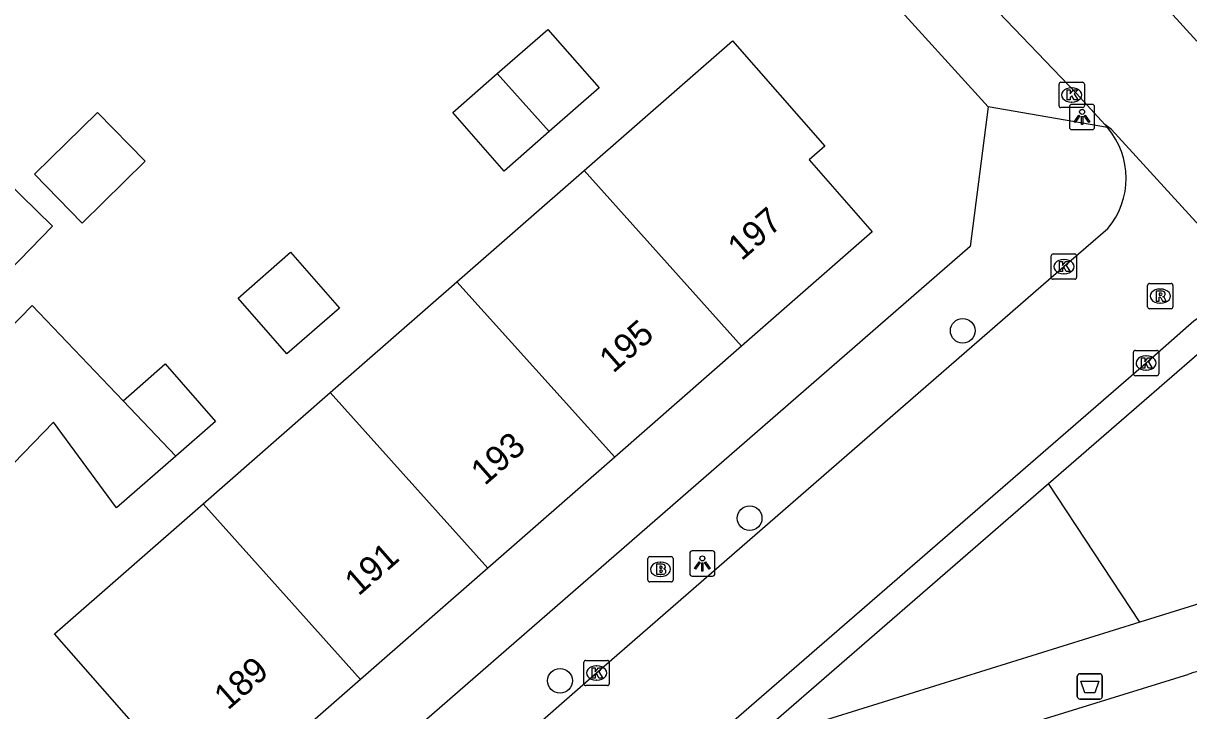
# Model space of a CAD drawing. Extents: x 161772 to 163123, y 383092 to 383917.
# Drawn here: x 162815.37 to 162861.47, y 383688.18 to 383715.38 of the extents above; entities that cross this region are included whole.
import ezdxf

# ---------------------------------------------------------------- set-up
doc = ezdxf.new("R2010")
doc.units = 0
for name, color, linetype in [('IMGEO_Afvalbak', 7, 'Continuous'), ('IMGEO_Boom', 7, 'Continuous'), ('IMGEO_Brandkraan', 7, 'Continuous'), ('IMGEO_Fietspad_gesloten', 7, 'Continuous'), ('IMGEO_Groenvoorziening', 7, 'Continuous'), ('IMGEO_Kolk', 7, 'Continuous'), ('IMGEO_Lichtpunt', 7, 'Continuous'), ('IMGEO_Pand', 7, 'Continuous'), ('IMGEO_Pand_nummerreeks', 7, 'Continuous'), ('IMGEO_Rijbaan_lokaal_open', 7, 'Continuous'), ('IMGEO_Rioolput', 7, 'Continuous'), ('IMGEO_Voetpad_open', 7, 'Continuous')]:
    doc.layers.add(name, color=color, linetype=linetype)

msp = doc.modelspace()

# ---------------------------------------------------------------- linework, layer by layer
at = {"layer": 'IMGEO_Afvalbak'}
for p, q in [((162857.058, 383688.743), (162857.058, 383689.543)), ((162857.058, 383689.543), (162857.058, 383688.743)), ((162857.158, 383689.643), (162857.948, 383689.643)), ((162857.948, 383689.643), (162857.158, 383689.643)), ((162858.048, 383689.543), (162858.048, 383688.743)), ((162858.048, 383688.743), (162858.048, 383689.543)), ((162857.948, 383688.643), (162857.158, 383688.643)), ((162857.158, 383688.643), (162857.948, 383688.643))]:
    msp.add_line(p, q, dxfattribs=at)
msp.add_lwpolyline([(162857.201, 383689.357), (162857.905, 383689.357), (162857.756, 383688.887), (162857.35, 383688.887), (162857.201, 383689.357)], dxfattribs=at)
for centre, start, end in [((162857.158, 383689.543), 90, 180), ((162857.158, 383689.543), 90, 180), ((162857.948, 383689.543), 0, 90), ((162857.948, 383689.543), 360, 90), ((162857.158, 383688.743), 180, 270), ((162857.158, 383688.743), 180, 270), ((162857.948, 383688.743), 270, 0), ((162857.948, 383688.743), 270, 0)]:
    msp.add_arc(centre, 0.1, start, end, dxfattribs=at)
at = {"layer": 'IMGEO_Boom'}
for centre in [(162852.527, 383703.216), (162844.097, 383695.801), (162836.596, 383689.367)]:
    msp.add_circle(centre, 0.489, dxfattribs=at)
at = {"layer": 'IMGEO_Brandkraan'}
for p, q in [((162840.07, 383693.353), (162840.07, 383694.205)), ((162840.145, 383694.279), (162840.997, 383694.279)), ((162840.558, 383694.059), (162840.583, 383694.059)), ((162841.071, 383694.205), (162841.071, 383693.353)), ((162840.581, 383693.499), (162840.556, 383693.499)), ((162840.997, 383693.279), (162840.145, 383693.279))]:
    msp.add_line(p, q, dxfattribs=at)
for points in [[(162840.07, 383693.353), (162840.07, 383694.205)], [(162840.145, 383694.279), (162840.997, 383694.279)], [(162840.418, 383693.979), (162840.418, 383693.579), (162840.631, 383693.579)], [(162840.649, 383693.979), (162840.418, 383693.979)], [(162840.597, 383693.898), (162840.543, 383693.898), (162840.543, 383693.822)], [(162841.071, 383694.205), (162841.071, 383693.353)], [(162840.543, 383693.822), (162840.596, 383693.822)], [(162840.605, 383693.746), (162840.543, 383693.746), (162840.543, 383693.665)], [(162840.543, 383693.665), (162840.605, 383693.665)], [(162840.997, 383693.279), (162840.145, 383693.279)]]:
    msp.add_lwpolyline(points, dxfattribs=at)
for centre, radius, start, end in [((162840.147, 383694.203), 0.0765, 91.552, 178.448), ((162840.147, 383694.203), 0.0765, 91.552, 178.448), ((162840.598, 383693.86), 0.0379, 267.8285, 90.9355), ((162840.653, 383693.834), 0.145, 59.4692, 91.5367), ((162840.678, 383693.881), 0.0922, 285.5137, 58.1501), ((162840.995, 383694.203), 0.0765, 1.552, 88.448), ((162840.995, 383694.203), 0.0765, 1.552, 88.448), ((162840.606, 383693.705), 0.0404, 269.8759, 90.5077), ((162840.637, 383693.83), 0.251, 268.6676, 293.5347), ((162840.683, 383693.689), 0.105, 301.3115, 78.989), ((162840.147, 383693.355), 0.0765, 181.552, 268.448), ((162840.147, 383693.355), 0.0765, 181.552, 268.448), ((162840.995, 383693.355), 0.0765, 271.552, 358.448), ((162840.995, 383693.355), 0.0765, 271.552, 358.448)]:
    msp.add_arc(centre, radius, start, end, dxfattribs=at)
for centre, major_axis, ratio, start_param, end_param in [((162840.557, 383693.779), (-0.387, 0.002), 0.722429, 4.712389, 7.853982), ((162840.582, 383693.779), (-0.39, 0.002), 0.717154, 1.570796, 4.712389)]:
    msp.add_ellipse(centre, major_axis=major_axis, ratio=ratio, start_param=start_param, end_param=end_param, dxfattribs=at)
at = {"layer": 'IMGEO_Fietspad_gesloten'}
msp.add_lwpolyline([(162850.859, 383686.346), (162861.465, 383689.633)], dxfattribs=at)
msp.add_arc((162864.514, 383679.531), 10.552, 89.6274, 106.7974, dxfattribs=at)
at = {"layer": 'IMGEO_Groenvoorziening'}
msp.add_lwpolyline([(162859.53, 383691.685), (162855.921, 383697.173)], dxfattribs=at)
at = {"layer": 'IMGEO_Kolk'}
for p, q in [((162856.337, 383712.123), (162856.337, 383712.975)), ((162856.412, 383713.049), (162857.264, 383713.049)), ((162856.825, 383712.829), (162856.85, 383712.829)), ((162857.338, 383712.975), (162857.338, 383712.123)), ((162857.264, 383712.049), (162856.412, 383712.049)), ((162856.848, 383712.269), (162856.823, 383712.269)), ((162856.028, 383705.33), (162856.028, 383706.182)), ((162856.103, 383706.256), (162856.955, 383706.256)), ((162856.516, 383706.036), (162856.541, 383706.036)), ((162857.029, 383706.182), (162857.029, 383705.33)), ((162856.539, 383705.476), (162856.514, 383705.476)), ((162856.955, 383705.256), (162856.103, 383705.256)), ((162859.281, 383701.514), (162859.281, 383702.366)), ((162859.356, 383702.44), (162860.208, 383702.44)), ((162859.769, 383702.22), (162859.794, 383702.22)), ((162860.282, 383702.366), (162860.282, 383701.514)), ((162860.208, 383701.44), (162859.356, 383701.44)), ((162859.792, 383701.66), (162859.767, 383701.66)), ((162837.541, 383689.249), (162837.541, 383690.101)), ((162837.616, 383690.175), (162838.468, 383690.175)), ((162838.029, 383689.955), (162838.054, 383689.955)), ((162838.542, 383690.101), (162838.542, 383689.249)), ((162838.052, 383689.395), (162838.027, 383689.395)), ((162838.468, 383689.175), (162837.616, 383689.175))]:
    msp.add_line(p, q, dxfattribs=at)
for points in [[(162856.337, 383712.123), (162856.337, 383712.975)], [(162856.412, 383713.049), (162857.264, 383713.049)], [(162857.338, 383712.975), (162857.338, 383712.123)], [(162856.658, 383712.749), (162856.781, 383712.749), (162856.781, 383712.598), (162856.911, 383712.749), (162857.075, 383712.749), (162856.929, 383712.598), (162857.082, 383712.349), (162856.93, 383712.349), (162856.845, 383712.513), (162856.781, 383712.446), (162856.781, 383712.349), (162856.658, 383712.349), (162856.658, 383712.749)], [(162857.264, 383712.049), (162856.412, 383712.049)], [(162856.028, 383705.33), (162856.028, 383706.182)], [(162856.103, 383706.256), (162856.955, 383706.256)], [(162856.349, 383705.956), (162856.472, 383705.956), (162856.472, 383705.805), (162856.602, 383705.956), (162856.766, 383705.956), (162856.62, 383705.805), (162856.773, 383705.556), (162856.621, 383705.556), (162856.536, 383705.72), (162856.472, 383705.653), (162856.472, 383705.556), (162856.349, 383705.556), (162856.349, 383705.956)], [(162857.029, 383706.182), (162857.029, 383705.33)], [(162856.955, 383705.256), (162856.103, 383705.256)], [(162859.281, 383701.514), (162859.281, 383702.366)], [(162859.356, 383702.44), (162860.208, 383702.44)], [(162860.282, 383702.366), (162860.282, 383701.514)], [(162859.602, 383702.14), (162859.725, 383702.14), (162859.725, 383701.989), (162859.855, 383702.14), (162860.019, 383702.14), (162859.873, 383701.989), (162860.026, 383701.74), (162859.874, 383701.74), (162859.789, 383701.904), (162859.725, 383701.837), (162859.725, 383701.74), (162859.602, 383701.74), (162859.602, 383702.14)], [(162860.208, 383701.44), (162859.356, 383701.44)], [(162837.541, 383689.249), (162837.541, 383690.101)], [(162837.616, 383690.175), (162838.468, 383690.175)], [(162837.862, 383689.875), (162837.985, 383689.875), (162837.985, 383689.724), (162838.115, 383689.875), (162838.279, 383689.875), (162838.133, 383689.724), (162838.286, 383689.475), (162838.134, 383689.475), (162838.049, 383689.639), (162837.985, 383689.572), (162837.985, 383689.475), (162837.862, 383689.475), (162837.862, 383689.875)], [(162838.542, 383690.101), (162838.542, 383689.249)], [(162838.468, 383689.175), (162837.616, 383689.175)]]:
    msp.add_lwpolyline(points, dxfattribs=at)
for centre, start, end in [((162856.414, 383712.973), 91.552, 178.448), ((162856.414, 383712.973), 91.552, 178.448), ((162857.262, 383712.973), 1.552, 88.448), ((162857.262, 383712.973), 1.552, 88.448), ((162856.414, 383712.125), 181.552, 268.448), ((162856.414, 383712.125), 181.552, 268.448), ((162857.262, 383712.125), 271.552, 358.448), ((162857.262, 383712.125), 271.552, 358.448), ((162856.105, 383706.18), 91.552, 178.448), ((162856.105, 383706.18), 91.552, 178.448), ((162856.953, 383706.18), 1.552, 88.448), ((162856.953, 383706.18), 1.552, 88.448), ((162856.105, 383705.332), 181.552, 268.448), ((162856.105, 383705.332), 181.552, 268.448), ((162856.953, 383705.332), 271.552, 358.448), ((162856.953, 383705.332), 271.552, 358.448), ((162859.358, 383702.364), 91.552, 178.448), ((162859.358, 383702.364), 91.552, 178.448), ((162860.206, 383702.364), 1.552, 88.448), ((162860.206, 383702.364), 1.552, 88.448), ((162859.358, 383701.516), 181.552, 268.448), ((162859.358, 383701.516), 181.552, 268.448), ((162860.206, 383701.516), 271.552, 358.448), ((162860.206, 383701.516), 271.552, 358.448), ((162837.618, 383690.099), 91.552, 178.448), ((162837.618, 383690.099), 91.552, 178.448), ((162838.466, 383690.099), 1.552, 88.448), ((162838.466, 383690.099), 1.552, 88.448), ((162837.618, 383689.251), 181.552, 268.448), ((162837.618, 383689.251), 181.552, 268.448), ((162838.466, 383689.251), 271.552, 358.448), ((162838.466, 383689.251), 271.552, 358.448)]:
    msp.add_arc(centre, 0.0765, start, end, dxfattribs=at)
for centre, major_axis, ratio, start_param, end_param in [((162856.824, 383712.549), (-0.387, 0.002), 0.722429, 4.712389, 7.853982), ((162856.849, 383712.549), (-0.39, 0.002), 0.717154, 1.570796, 4.712389), ((162856.515, 383705.756), (-0.387, 0.002), 0.722429, 4.712389, 7.853982), ((162856.54, 383705.756), (-0.39, 0.002), 0.717154, 1.570796, 4.712389), ((162859.768, 383701.94), (-0.387, 0.002), 0.722429, 4.712389, 7.853982), ((162859.793, 383701.94), (-0.39, 0.002), 0.717154, 1.570796, 4.712389), ((162838.028, 383689.675), (-0.387, 0.002), 0.722429, 4.712389, 7.853982), ((162838.053, 383689.675), (-0.39, 0.002), 0.717154, 1.570796, 4.712389)]:
    msp.add_ellipse(centre, major_axis=major_axis, ratio=ratio, start_param=start_param, end_param=end_param, dxfattribs=at)
at = {"layer": 'IMGEO_Lichtpunt'}
for p, q in [((162856.748, 383712.081), (162856.748, 383711.274)), ((162856.748, 383712.081), (162856.748, 383711.274)), ((162857.65, 383712.176), (162856.842, 383712.176)), ((162857.65, 383712.176), (162856.842, 383712.176)), ((162857.744, 383711.274), (162857.744, 383712.081)), ((162857.744, 383711.274), (162857.744, 383712.081)), ((162856.842, 383711.18), (162857.65, 383711.18)), ((162856.842, 383711.18), (162857.65, 383711.18)), ((162841.727, 383694.412), (162841.727, 383693.605)), ((162841.727, 383694.412), (162841.727, 383693.605)), ((162842.629, 383694.507), (162841.821, 383694.507)), ((162842.629, 383694.507), (162841.821, 383694.507)), ((162842.723, 383693.605), (162842.723, 383694.412)), ((162842.723, 383693.605), (162842.723, 383694.412)), ((162841.821, 383693.511), (162842.629, 383693.511)), ((162841.821, 383693.511), (162842.629, 383693.511))]:
    msp.add_line(p, q, dxfattribs=at)
for points in [[(162857.122, 383711.745), (162857.161, 383711.717), (162856.973, 383711.455), (162856.935, 383711.482), (162857.122, 383711.745)], [(162857.224, 383711.697), (162857.271, 383711.697), (162857.271, 383711.375), (162857.224, 383711.375), (162857.224, 383711.697)], [(162857.334, 383711.717), (162857.372, 383711.744), (162857.559, 383711.482), (162857.52, 383711.454), (162857.334, 383711.717)], [(162842.101, 383694.076), (162842.14, 383694.048), (162841.952, 383693.786), (162841.914, 383693.813), (162842.101, 383694.076)], [(162842.203, 383694.028), (162842.25, 383694.028), (162842.25, 383693.706), (162842.203, 383693.706), (162842.203, 383694.028)], [(162842.313, 383694.048), (162842.351, 383694.075), (162842.538, 383693.813), (162842.499, 383693.785), (162842.313, 383694.048)]]:
    msp.add_lwpolyline(points, dxfattribs=at)
for centre in [(162857.247, 383711.879), (162842.226, 383694.21)]:
    msp.add_circle(centre, 0.0994, dxfattribs=at)
for centre, start, end in [((162856.842, 383712.081), 90, 180), ((162856.842, 383712.081), 90, 180), ((162857.65, 383712.081), 0, 90), ((162857.65, 383712.081), 0, 90), ((162856.842, 383711.274), 180, 270), ((162856.842, 383711.274), 180, 270), ((162857.65, 383711.274), 270, 0), ((162857.65, 383711.274), 270, 360), ((162841.821, 383694.412), 90, 180), ((162841.821, 383694.412), 90, 180), ((162842.629, 383694.412), 0, 90), ((162842.629, 383694.412), 0, 90), ((162841.821, 383693.605), 180, 270), ((162841.821, 383693.605), 180, 270), ((162842.629, 383693.605), 270, 0), ((162842.629, 383693.605), 270, 360)]:
    msp.add_arc(centre, 0.0946, start, end, dxfattribs=at)
at = {"layer": 'IMGEO_Pand'}
for points in [[(162834.109, 383713.392), (162836.113, 383715.145), (162838.142, 383712.827), (162836.166, 383711.098)], [(162837.545, 383709.559), (162843.416, 383714.696), (162847.071, 383710.519), (162846.453, 383709.979), (162848.947, 383707.129), (162843.778, 383702.605)], [(162811.541, 383714.46), (162814.513, 383711.561), (162813.389, 383710.408), (162816.52, 383707.355), (162812.125, 383702.848), (162808.633, 383699.268), (162807.826, 383700.055), (162807.094, 383699.304), (162801.839, 383704.43)], [(162836.166, 383711.098), (162834.384, 383709.538), (162832.355, 383711.856), (162834.109, 383713.392)], [(162834.109, 383713.392), (162836.166, 383711.098)], [(162818.306, 383711.85), (162820.19, 383709.922), (162817.69, 383707.48), (162815.807, 383709.408), (162818.306, 383711.85)], [(162832.508, 383705.15), (162837.545, 383709.559)], [(162843.778, 383702.605), (162837.545, 383709.559)], [(162825.935, 383706.323), (162827.867, 383704.115), (162825.791, 383702.299), (162823.859, 383704.507), (162825.935, 383706.323)], [(162827.5, 383700.768), (162832.508, 383705.15)], [(162832.508, 383705.15), (162838.76, 383698.215)], [(162821.404, 383698.258), (162819.056, 383696.213), (162816.554, 383699.596), (162814.171, 383697.153), (162811.431, 383699.826), (162815.716, 383704.219), (162819.312, 383700.451)], [(162843.778, 383702.605), (162838.76, 383698.215)], [(162819.312, 383700.451), (162820.979, 383701.904), (162822.968, 383699.621), (162821.404, 383698.258)], [(162821.404, 383698.258), (162819.312, 383700.451)], [(162822.477, 383696.373), (162827.5, 383700.768)], [(162827.5, 383700.768), (162833.736, 383693.818)], [(162838.76, 383698.215), (162833.736, 383693.818)], [(162828.71, 383689.42), (162823.55, 383684.904), (162821.101, 383687.703), (162820.299, 383687.001), (162816.599, 383691.229), (162822.477, 383696.373)], [(162822.477, 383696.373), (162828.71, 383689.42)], [(162833.736, 383693.818), (162828.71, 383689.42)]]:
    msp.add_lwpolyline(points, dxfattribs=at)
at = {"layer": 'IMGEO_Rijbaan_lokaal_open'}
for points in [[(162849.774, 383727.854), (162852.252, 383725.123), (162855.663, 383721.359), (162859.752, 383716.925), (162861.793, 383714.679)], [(162858.146, 383711.378), (162857.027, 383712.61), (162853.633, 383716.141)], [(162865.389, 383703.394), (162865.079, 383703.873), (162858.414, 383711.186), (162858.146, 383711.378)], [(162858.254, 383711.259), (162858.146, 383711.378)], [(162834.731, 383686.784), (162838.043, 383689.675), (162856.529, 383705.755), (162858.267, 383707.261)], [(162861.457, 383703.415), (162859.781, 383701.941), (162841.284, 383685.887), (162840.35, 383685.085)]]:
    msp.add_lwpolyline(points, dxfattribs=at)
for centre, radius, start, end in [((162855.899, 383709.252), 3.094, 319.9373, 40.4353), ((162863.412, 383701.373), 2.827, 45.6347, 133.7533)]:
    msp.add_arc(centre, radius, start, end, dxfattribs=at)
at = {"layer": 'IMGEO_Rioolput'}
for p, q in [((162859.839, 383704.162), (162859.839, 383705.014)), ((162859.914, 383705.088), (162860.766, 383705.088)), ((162860.84, 383705.014), (162860.84, 383704.162)), ((162860.327, 383704.868), (162860.352, 383704.868)), ((162860.766, 383704.088), (162859.914, 383704.088)), ((162860.35, 383704.308), (162860.325, 383704.308))]:
    msp.add_line(p, q, dxfattribs=at)
for points in [[(162859.839, 383704.162), (162859.839, 383705.014)], [(162859.914, 383705.088), (162860.766, 383705.088)], [(162860.84, 383705.014), (162860.84, 383704.162)], [(162860.428, 383704.786), (162860.176, 383704.788), (162860.176, 383704.388)], [(162860.176, 383704.388), (162860.3, 383704.388), (162860.3, 383704.55), (162860.311, 383704.55)], [(162860.354, 383704.707), (162860.3, 383704.707), (162860.3, 383704.626)], [(162860.3, 383704.626), (162860.352, 383704.626)], [(162860.358, 383704.521), (162860.429, 383704.388), (162860.569, 383704.388), (162860.504, 383704.514)], [(162860.766, 383704.088), (162859.914, 383704.088)]]:
    msp.add_lwpolyline(points, dxfattribs=at)
for centre, radius, start, end in [((162859.916, 383705.012), 0.0765, 91.552, 178.448), ((162859.916, 383705.012), 0.0765, 91.552, 178.448), ((162860.764, 383705.012), 0.0765, 1.552, 88.448), ((162860.764, 383705.012), 0.0765, 1.552, 88.448), ((162860.31, 383704.497), 0.0533, 26.0293, 88.6989), ((162860.336, 383704.815), 0.19, 274.7715, 282.9687), ((162860.36, 383704.611), 0.0964, 77.0061, 93.1865), ((162860.374, 383704.668), 0.0378, 276.6634, 79.6772), ((162860.427, 383704.676), 0.109, 350.3612, 89.416), ((162860.425, 383704.676), 0.112, 277.5842, 350.9817), ((162860.409, 383704.461), 0.108, 29.5134, 73.7905), ((162859.916, 383704.164), 0.0765, 181.552, 268.448), ((162859.916, 383704.164), 0.0765, 181.552, 268.448), ((162860.764, 383704.164), 0.0765, 271.552, 358.448), ((162860.764, 383704.164), 0.0765, 271.552, 358.448)]:
    msp.add_arc(centre, radius, start, end, dxfattribs=at)
for centre, major_axis, ratio, start_param, end_param in [((162860.326, 383704.588), (-0.387, 0.002), 0.722429, 4.712389, 7.853982), ((162860.351, 383704.588), (-0.39, 0.002), 0.717154, 1.570796, 4.712389)]:
    msp.add_ellipse(centre, major_axis=major_axis, ratio=ratio, start_param=start_param, end_param=end_param, dxfattribs=at)
at = {"layer": 'IMGEO_Voetpad_open'}
for points in [[(162853.538, 383712.077), (162833.164, 383734.521)], [(162853.538, 383712.077), (162852.819, 383706.558), (162825.038, 383682.372), (162817.744, 383684.215)], [(162858.254, 383711.259), (162853.538, 383712.077)], [(162855.921, 383697.173), (162861.893, 383702.356), (162862.934, 383702.275), (162868.617, 383695.998), (162868.348, 383694.436), (162859.53, 383691.685)], [(162859.53, 383691.685), (162844.296, 383686.933), (162844.253, 383687.047), (162855.921, 383697.173)]]:
    msp.add_lwpolyline(points, dxfattribs=at)

# ---------------------------------------------------------------- texts
at = {"layer": 'IMGEO_Pand_nummerreeks'}
for s, p in [('197', (162843.779, 383705.956)), ('195', (162838.699, 383701.511)), ('193', (162833.62, 383697.066)), ('191', (162828.626, 383692.696)), ('189', (162823.461, 383688.176))]:
    msp.add_text(s, height=1, rotation=41.1893, dxfattribs=at).set_placement(p)

doc.saveas('drawing.dxf')
